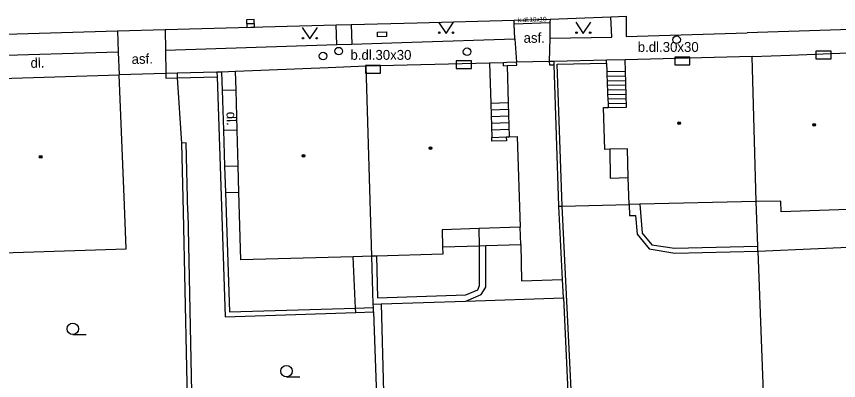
# Model space of a CAD drawing. Extents: x -595546 to -593986, y -1160845 to -1159202.
# Drawn here: x -595028.2 to -594974.1, y -1160804.4 to -1160780.5 of the extents above; entities that cross this region are included whole.
import ezdxf

# ---------------------------------------------------------------- set-up
doc = ezdxf.new("R2010")
doc.units = 0
for name, color, linetype in [('DOP - kresba z DSPS bez souradnic', 7, 'Continuous'), ('DOP - rozhrani ploch obecne', 7, 'Continuous'), ('Level 24', 7, 'Continuous'), ('Level 27', 7, 'Continuous'), ('Level 28', 7, 'Continuous'), ('Level 31', 7, 'Continuous'), ('Level 36', 7, 'Continuous'), ('Level 39', 7, 'Continuous'), ('slaboproud - povrch.  znaky a tel. budka skut. velikost', 7, 'Continuous'), ('TM - budovy zdene_ betonove - NP', 7, 'Continuous'), ('TM - budovy zdene_ betonove - VP', 7, 'Continuous'), ('TM - chodniky - VP', 7, 'Continuous'), ('TM - komunikace - VP', 7, 'Continuous'), ('TM - letecke snimky - pomocna linie', 7, 'Continuous'), ('TM - plot drateny_ kovovy - VP', 7, 'Continuous'), ('TM - podezdivka plotu - VP', 7, 'Continuous'), ('TM - popis povrchu', 7, 'Continuous'), ('TM - rozhrani mezi zpev. plochami mezi sebou - VP', 7, 'Continuous'), ('TM - rozhrani ploch obecne - VP', 7, 'Continuous'), ('TM - schody - VP', 7, 'Continuous'), ('TM - vjezd na pozemek', 7, 'Continuous')]:
    doc.layers.add(name, color=color, linetype=linetype)

msp = doc.modelspace()

# ---------------------------------------------------------------- linework, layer by layer
at = {"layer": 'DOP - kresba z DSPS bez souradnic'}
for points in [[(-594987.17, -1160792.82), (-594987.01, -1160794.73)], [(-595016.91, -1160793.35), (-595016.59, -1160808.39)], [(-594991.23, -1160813.94), (-594992.28, -1160792.94)], [(-594997.7, -1160795.56), (-594997.73, -1160794.42)], [(-594995, -1160795.46), (-594995.03, -1160794.33)], [(-594987.01, -1160794.73), (-594986.37, -1160795.49)], [(-595000.14, -1160795.62), (-594997.7, -1160795.56)], [(-594997.7, -1160795.56), (-594997.3, -1160795.54)], [(-594997.7, -1160798.17), (-594997.7, -1160795.56)], [(-594997.3, -1160795.54), (-594995, -1160795.46)], [(-594997.29, -1160798.26), (-594997.3, -1160795.54)], [(-594986.37, -1160795.49), (-594984.88, -1160795.7)], [(-594984.88, -1160795.7), (-594979.4, -1160795.57)], [(-595005.87, -1160799.66), (-595006.03, -1160796.28)], [(-595004.48, -1160796.24), (-595004.41, -1160798.97)], [(-594997.81, -1160798.45), (-594997.7, -1160798.17)], [(-594997.6, -1160798.76), (-594997.29, -1160798.26)], [(-595004.41, -1160798.97), (-594998.61, -1160798.78)], [(-594998.61, -1160798.78), (-594997.81, -1160798.45)], [(-594998.6, -1160799.18), (-594997.6, -1160798.76)], [(-595004.17, -1160799.36), (-595003.88, -1160810.94)], [(-595014.15, -1160799.9), (-595005.87, -1160799.66)], [(-595005.87, -1160799.66), (-595004.69, -1160799.61)], [(-595005.84, -1160799.93), (-595005.87, -1160799.66)]]:
    msp.add_lwpolyline(points, dxfattribs=at)
at = {"layer": 'DOP - rozhrani ploch obecne'}
for points in [[(-594987.87, -1160792.84), (-594987.85, -1160793.57)], [(-594979.4, -1160795.57), (-594979.51, -1160792.65)], [(-595017.21, -1160793.32), (-595016.88, -1160808.7)], [(-594992.25, -1160797.77), (-594992.48, -1160792.94)], [(-594987.85, -1160793.57), (-594987.44, -1160793.56)], [(-594987.44, -1160793.56), (-594987.34, -1160794.79)], [(-594987.34, -1160794.79), (-594986.55, -1160795.75)], [(-594979.39, -1160795.9), (-594979.4, -1160795.57)], [(-594979.39, -1160795.9), (-594971.46, -1160795.55)], [(-594986.55, -1160795.75), (-594984.86, -1160796.03)], [(-594984.86, -1160796.03), (-594979.39, -1160795.9)], [(-594979.39, -1160795.9), (-594978.96, -1160807.54)], [(-595004.7, -1160799.38), (-595004.79, -1160796.24)], [(-594992.19, -1160798.96), (-594992.25, -1160797.77)], [(-595004.7, -1160799.38), (-595004.17, -1160799.36)], [(-595004.69, -1160799.61), (-595004.7, -1160799.38)], [(-595004.17, -1160799.36), (-594998.6, -1160799.18)], [(-594998.6, -1160799.18), (-594992.19, -1160798.96)], [(-594992.19, -1160798.96), (-594991.76, -1160808.01)], [(-595014.44, -1160800.21), (-595005.84, -1160799.93)], [(-595005.84, -1160799.93), (-595004.68, -1160799.89)], [(-595004.68, -1160799.89), (-595004.69, -1160799.61)], [(-595004.68, -1160799.89), (-595004.3, -1160810.97)]]:
    msp.add_lwpolyline(points, dxfattribs=at)
at = {"layer": 'Level 24'}
for points in [[(-594984.868, -1160783.659), (-594983.868, -1160783.659), (-594983.868, -1160783.159), (-594984.868, -1160783.159)], [(-594975.578, -1160783.269), (-594974.578, -1160783.269), (-594974.578, -1160782.769), (-594975.578, -1160782.769)], [(-595005.217, -1160784.198), (-595004.217, -1160784.198), (-595004.217, -1160783.698), (-595005.217, -1160783.698)], [(-594999.238, -1160783.889), (-594998.238, -1160783.889), (-594998.238, -1160783.389), (-594999.238, -1160783.389)]]:
    msp.add_lwpolyline(points, close=True, dxfattribs=at)
at = {"layer": 'Level 27'}
msp.add_line((-595013.03, -1160780.948), (-595012.53, -1160780.932), dxfattribs=at)
msp.add_lwpolyline([(-595013.022, -1160781.198), (-595012.522, -1160781.182), (-595012.538, -1160780.682), (-595013.038, -1160780.698)], close=True, dxfattribs=at)
at = {"layer": 'Level 28'}
for centre in [(-594984.74, -1160782.01), (-595008, -1160783.08)]:
    msp.add_circle(centre, 0.25, dxfattribs=at)
at = {"layer": 'Level 31'}
for centre in [(-595006.97, -1160782.76), (-594998.53, -1160782.8)]:
    msp.add_circle(centre, 0.25, dxfattribs=at)
at = {"layer": 'Level 36'}
for p, q in [((-595024.47, -1160801.385), (-595023.595, -1160801.385)), ((-595010.41, -1160804.165), (-595009.535, -1160804.165))]:
    msp.add_line(p, q, dxfattribs=at)
for points in [[(-595000.41, -1160780.85), (-594999.91, -1160781.6), (-594999.41, -1160780.85)], [(-594991.38, -1160780.85), (-594990.88, -1160781.6), (-594990.38, -1160780.85)], [(-595009.37, -1160781.21), (-595008.87, -1160781.96), (-595008.37, -1160781.21)]]:
    msp.add_lwpolyline(points, dxfattribs=at)
for centre, radius in [((-595000.36, -1160781.55), 0.05), ((-594999.461, -1160781.55), 0.05), ((-594991.33, -1160781.55), 0.05), ((-594990.431, -1160781.55), 0.05), ((-595009.32, -1160781.91), 0.05), ((-595008.421, -1160781.91), 0.05), ((-595024.47, -1160801.01), 0.375), ((-595010.41, -1160803.79), 0.375)]:
    msp.add_circle(centre, radius, dxfattribs=at)
at = {"layer": 'Level 39'}
for centre, radius in [((-594984.58, -1160787.5), 0.09), ((-594984.58, -1160787.5), 0.0398), ((-594975.69, -1160787.61), 0.09), ((-594975.69, -1160787.61), 0.0398), ((-595000.93, -1160789.13), 0.09), ((-595000.93, -1160789.13), 0.0398), ((-595026.58, -1160789.71), 0.09), ((-595026.58, -1160789.71), 0.0398), ((-595009.29, -1160789.64), 0.09), ((-595009.29, -1160789.64), 0.0398)]:
    msp.add_circle(centre, radius, dxfattribs=at)
at = {"layer": 'slaboproud - povrch.  znaky a tel. budka skut. velikost'}
msp.add_lwpolyline([(-595004.42, -1160781.81), (-595004.42, -1160781.51), (-595003.82, -1160781.49), (-595003.82, -1160781.79), (-595004.42, -1160781.81)], dxfattribs=at)
at = {"layer": 'TM - budovy zdene_ betonove - NP'}
msp.add_lwpolyline([(-594995.95, -1160788.4), (-594995.94, -1160788.65), (-594996.9, -1160788.68), (-594996.9, -1160788.43)], dxfattribs=at)
at = {"layer": 'TM - budovy zdene_ betonove - VP'}
for points in [[(-594979.78, -1160783.11), (-594988.13, -1160783.32)], [(-594979.78, -1160783.11), (-594977.28, -1160783.021), (-594971.84, -1160782.81)], [(-594979.51, -1160792.65), (-594979.78, -1160783.11)], [(-594997.06, -1160783.54), (-595005.17, -1160783.75)], [(-594997.06, -1160783.54), (-594996.97, -1160786.19)], [(-594988.11, -1160784.07), (-594988.13, -1160783.32)], [(-595005.17, -1160783.75), (-595007.67, -1160783.85), (-595013.76, -1160784.1)], [(-595013.73, -1160785.3), (-595013.76, -1160784.1)], [(-595004.79, -1160796.24), (-595005.17, -1160783.75)], [(-594988.04, -1160786.43), (-594988.11, -1160784.07)], [(-595029.18, -1160784.56), (-595021.42, -1160784.32)], [(-595021.07, -1160792.89), (-595021.42, -1160784.32)], [(-595013.66, -1160787.93), (-595013.73, -1160785.3)], [(-594996.97, -1160786.19), (-594996.9, -1160788.43)], [(-594989.24, -1160786.46), (-594988.04, -1160786.43)], [(-594989.56, -1160786.47), (-594989.24, -1160786.46)], [(-594989.47, -1160789.22), (-594989.56, -1160786.47)], [(-595013.59, -1160790.29), (-595013.66, -1160787.93)], [(-594996.9, -1160788.43), (-594995.95, -1160788.4)], [(-594995.95, -1160788.4), (-594995.75, -1160788.39)], [(-594995.75, -1160788.39), (-594995.23, -1160788.37)], [(-594995.23, -1160788.37), (-594995.03, -1160794.33)], [(-594989.14, -1160789.21), (-594989.47, -1160789.22)], [(-594987.97, -1160789.18), (-594989.14, -1160789.21)], [(-594987.92, -1160791.07), (-594987.97, -1160789.18)], [(-595013.54, -1160792.03), (-595013.59, -1160790.29)], [(-594987.87, -1160792.84), (-594987.92, -1160791.07)], [(-595013.42, -1160796.48), (-595013.54, -1160792.03)], [(-595020.95, -1160795.74), (-595021.07, -1160792.89)], [(-594987.17, -1160792.82), (-594987.87, -1160792.84)], [(-594979.51, -1160792.65), (-594987.17, -1160792.82)], [(-594977.88, -1160792.61), (-594979.51, -1160792.65)], [(-594977.86, -1160793.32), (-594977.88, -1160792.61)], [(-594971.54, -1160793.11), (-594977.86, -1160793.32)], [(-594997.73, -1160794.42), (-595000.17, -1160794.5)], [(-595000.17, -1160794.5), (-595000.14, -1160795.62)], [(-594995.03, -1160794.33), (-594997.73, -1160794.42)], [(-595000.14, -1160795.62), (-595000.12, -1160796.11)], [(-595031.8, -1160796.11), (-595020.95, -1160795.74)], [(-595000.12, -1160796.11), (-595004.48, -1160796.24)], [(-595006.03, -1160796.28), (-595013.42, -1160796.48)], [(-595004.79, -1160796.24), (-595006.03, -1160796.28)], [(-595004.48, -1160796.24), (-595004.79, -1160796.24)]]:
    msp.add_lwpolyline(points, dxfattribs=at)
at = {"layer": 'TM - chodniky - VP'}
for points in [[(-594988.06, -1160780.46), (-594988.07, -1160781.79), (-594980.11, -1160781.56)], [(-595007.1, -1160782.33), (-595007.14, -1160781.03)], [(-595006.15, -1160781.01), (-595006.11, -1160782.3)], [(-594995.42, -1160780.97), (-594995.43, -1160780.72)], [(-594995.38, -1160781.95), (-594995.42, -1160780.97)], [(-594993.07, -1160780.65), (-594993.09, -1160780.88)], [(-594993.09, -1160780.88), (-594993.08, -1160781.9)], [(-594993.08, -1160781.9), (-594989, -1160781.84), (-594989.07, -1160780.5)], [(-595021.53, -1160781.42), (-595021.49, -1160782.83)], [(-595018.4, -1160781.33), (-595018.36, -1160782.69)], [(-594966.44, -1160781.11), (-594980.11, -1160781.56)], [(-595006.11, -1160782.3), (-595002.17, -1160782.17), (-594995.38, -1160781.95)], [(-595018.36, -1160782.69), (-595007.1, -1160782.33)], [(-595021.49, -1160782.83), (-595039.17, -1160783.35)], [(-594988.13, -1160783.32), (-594989.36, -1160783.35)]]:
    msp.add_lwpolyline(points, dxfattribs=at)
at = {"layer": 'TM - komunikace - VP'}
for points in [[(-594989.07, -1160780.5), (-594988.06, -1160780.46)], [(-595018.4, -1160781.33), (-595007.14, -1160781.03)], [(-595007.14, -1160781.03), (-595006.15, -1160781.01)], [(-595006.15, -1160781.01), (-595001.81, -1160780.89), (-594995.43, -1160780.72)], [(-594995.43, -1160780.72), (-594993.07, -1160780.65)], [(-594993.07, -1160780.65), (-594989.07, -1160780.5)], [(-595039.21, -1160781.94), (-595021.53, -1160781.42)], [(-595021.53, -1160781.42), (-595018.4, -1160781.33)]]:
    msp.add_lwpolyline(points, dxfattribs=at)
at = {"layer": 'TM - letecke snimky - pomocna linie'}
for points in [[(-595016.91, -1160793.35), (-595017.01, -1160788.78), (-595017.31, -1160788.8)], [(-595017.31, -1160788.8), (-595017.21, -1160793.32)], [(-594995, -1160795.46), (-594994.94, -1160797.86), (-594992.25, -1160797.77)]]:
    msp.add_lwpolyline(points, dxfattribs=at)
at = {"layer": 'TM - plot drateny_ kovovy - VP'}
for points in [[(-594996.14, -1160783.72), (-594995.9, -1160783.71)], [(-594995.9, -1160783.71), (-594995.26, -1160783.69), (-594995.27, -1160783.49)], [(-594993.12, -1160783.44), (-594993.11, -1160783.66), (-594992.79, -1160783.66)], [(-594992.28, -1160792.94), (-594992.59, -1160783.62), (-594989.35, -1160783.54)], [(-594989.35, -1160783.54), (-594989.36, -1160783.35)], [(-595018.35, -1160784.23), (-595018.34, -1160784.53), (-595017.59, -1160784.51)], [(-595017.59, -1160784.51), (-595014.98, -1160784.44)]]:
    msp.add_lwpolyline(points, dxfattribs=at)
at = {"layer": 'TM - podezdivka plotu - VP'}
for points in [[(-594995.27, -1160783.49), (-594995.91, -1160783.51), (-594996.14, -1160783.52)], [(-594996.14, -1160783.72), (-594996.14, -1160783.52)], [(-594992.8, -1160783.43), (-594993.12, -1160783.44)], [(-594989.36, -1160783.35), (-594992.8, -1160783.43)], [(-594992.79, -1160783.66), (-594992.8, -1160783.43)], [(-594992.48, -1160792.94), (-594992.79, -1160783.66)], [(-595017.61, -1160784.21), (-595018.35, -1160784.23)], [(-595014.99, -1160784.14), (-595017.61, -1160784.21)], [(-595014.69, -1160784.13), (-595014.99, -1160784.14)], [(-595014.99, -1160784.14), (-595014.98, -1160784.44)], [(-595014.69, -1160784.13), (-595014.65, -1160785.32)], [(-595014.98, -1160784.44), (-595014.67, -1160793.6)], [(-595014.65, -1160785.32), (-595014.56, -1160787.95)], [(-595014.56, -1160787.95), (-595014.48, -1160790.31)], [(-595014.48, -1160790.31), (-595014.42, -1160792.05)], [(-595014.42, -1160792.05), (-595014.15, -1160799.9)], [(-595014.67, -1160793.6), (-595014.44, -1160800.21)]]:
    msp.add_lwpolyline(points, dxfattribs=at)
at = {"layer": 'TM - rozhrani mezi zpev. plochami mezi sebou - VP'}
for points in [[(-594995.42, -1160780.97), (-594993.09, -1160780.88)], [(-594995.38, -1160781.95), (-594995.27, -1160783.49)], [(-594993.08, -1160781.9), (-594993.12, -1160783.44)], [(-595007.1, -1160782.33), (-595006.11, -1160782.3)], [(-595021.49, -1160782.83), (-595021.42, -1160784.32)], [(-595018.36, -1160782.69), (-595018.35, -1160784.23)]]:
    msp.add_lwpolyline(points, dxfattribs=at)
at = {"layer": 'TM - rozhrani ploch obecne - VP'}
for points in [[(-594995.9, -1160783.71), (-594995.82, -1160786.15)], [(-594989.35, -1160783.54), (-594989.34, -1160784.1)], [(-595017.61, -1160784.21), (-595017.59, -1160784.51)], [(-594989.34, -1160784.1), (-594988.11, -1160784.07)], [(-594989.34, -1160784.1), (-594989.33, -1160784.4), (-594989.31, -1160784.7), (-594989.3, -1160785), (-594989.29, -1160785.3), (-594989.28, -1160785.6), (-594989.25, -1160786.2), (-594989.24, -1160786.46)], [(-595017.59, -1160784.51), (-595017.31, -1160788.8)], [(-595014.65, -1160785.32), (-595013.73, -1160785.3)], [(-594995.82, -1160786.15), (-594996.97, -1160786.19)], [(-594995.82, -1160786.15), (-594995.75, -1160788.39)], [(-595014.56, -1160787.95), (-595013.66, -1160787.93)], [(-594989.14, -1160789.21), (-594989.12, -1160791.1), (-594987.92, -1160791.07)], [(-595014.48, -1160790.31), (-595013.59, -1160790.29)], [(-595014.42, -1160792.05), (-595013.54, -1160792.03)], [(-594992.28, -1160792.94), (-594987.87, -1160792.84)], [(-594992.48, -1160792.94), (-594992.28, -1160792.94)]]:
    msp.add_lwpolyline(points, dxfattribs=at)
at = {"layer": 'TM - schody - VP'}
for points in [[(-594989.33, -1160784.4), (-594988.1, -1160784.38)], [(-594989.31, -1160784.7), (-594988.09, -1160784.68)], [(-594989.3, -1160785), (-594988.08, -1160784.98)], [(-594989.29, -1160785.3), (-594988.07, -1160785.28)], [(-594989.28, -1160785.6), (-594988.07, -1160785.58)], [(-594989.26, -1160785.9), (-594988.06, -1160785.88)], [(-594989.25, -1160786.2), (-594988.05, -1160786.18)], [(-594995.81, -1160786.59), (-594996.96, -1160786.63)], [(-594995.79, -1160787.03), (-594996.94, -1160787.07)], [(-594995.78, -1160787.47), (-594996.93, -1160787.51)], [(-594995.76, -1160787.91), (-594996.91, -1160787.95)]]:
    msp.add_lwpolyline(points, dxfattribs=at)
at = {"layer": 'TM - vjezd na pozemek'}
for points in [[(-594996.14, -1160783.52), (-594997.06, -1160783.54)], [(-594993.12, -1160783.44), (-594995.27, -1160783.49)], [(-595018.35, -1160784.23), (-595021.42, -1160784.32)], [(-595013.76, -1160784.1), (-595014.69, -1160784.13)]]:
    msp.add_lwpolyline(points, dxfattribs=at)

# ---------------------------------------------------------------- texts
at = {"layer": 'TM - popis povrchu'}
for s, height, rotation, p in [('k.dl.10x10', 0.3, 1.8476, (-594995.18, -1160780.86)), ('dl.', 0.65, 1.7291, (-595027.24, -1160783.86)), ('asf.', 0.65, 1.7291, (-595020.59, -1160783.61)), ('dl.', 0.65, 271.8597, (-595014.36, -1160786.75))]:
    msp.add_text(s, height=height, rotation=rotation, dxfattribs=at).set_placement(p)
for s, p in [('asf.', (-594994.81, -1160782.21)), ('b.dl.30x30', (-595006.2, -1160783.33)), ('b.dl.30x30', (-594987.3, -1160782.81))]:
    msp.add_text(s, height=0.65, dxfattribs=at).set_placement(p)

doc.saveas('drawing.dxf')
